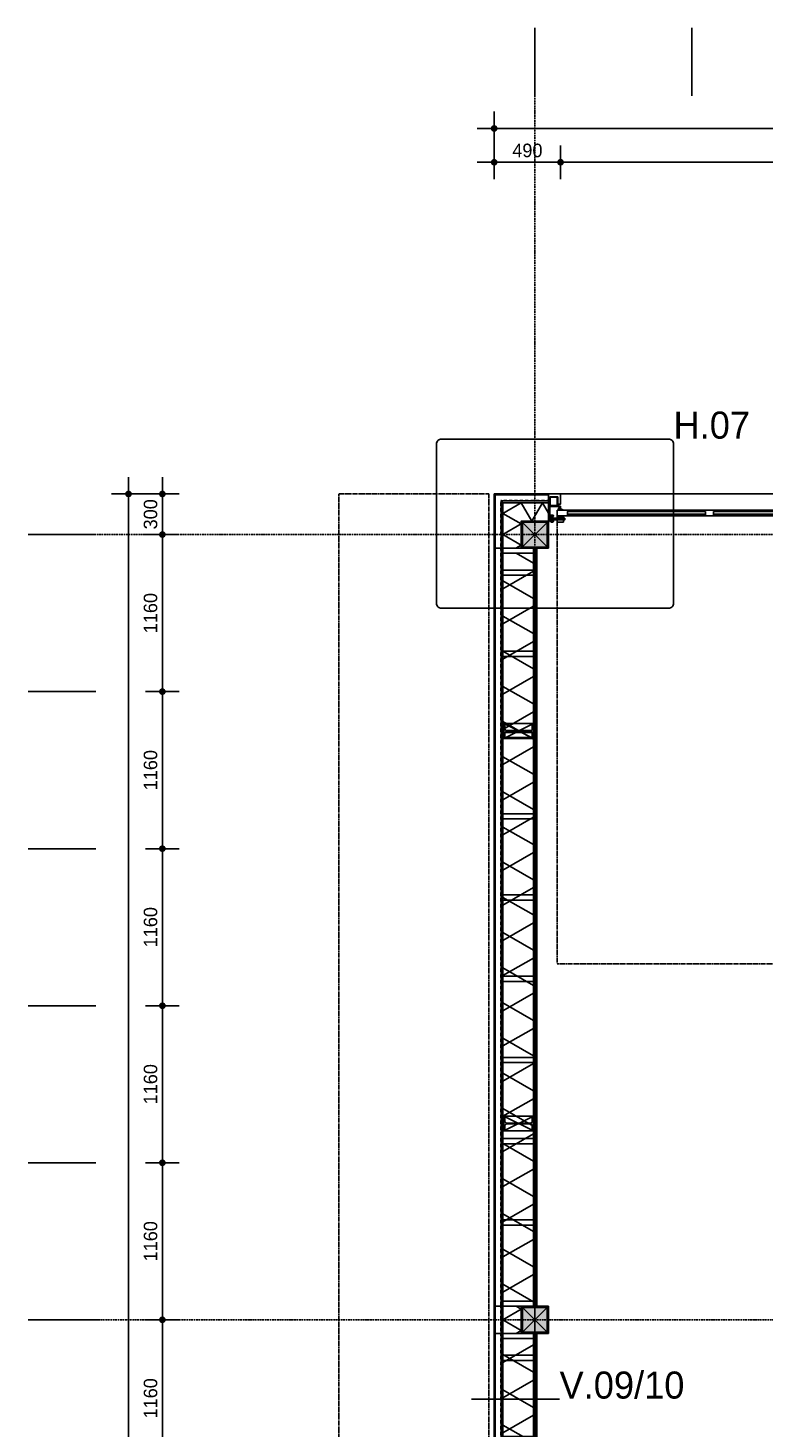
# Model space of a CAD drawing. Header units: millimetres. Extents: x -297000 to 504135, y -166520 to 252050.
# Tile 331 of 416: x 8583 to 14017, y 26026 to 36367. Entities that reach past the tile are written whole.
import ezdxf
from ezdxf.lldxf.tags import DXFTag

# ---------------------------------------------------------------- set-up
doc = ezdxf.new("R2010")
doc.units = ezdxf.units.MM
doc.header["$MEASUREMENT"] = 0
for name, pattern in [('ACAD_ISO10W100', [18, 12, -3, 0, -3]), ('CENTER', [50.8, 31.75, -6.35, 6.35, -6.35]), ('DASHED2', [0.375, 0.25, -0.125]), ('HIDDEN', [0.375, 0.25, -0.125])]:
    doc.linetypes.add(name, pattern=pattern)
doc.layers.get('Defpoints').update_dxf_attribs({"color": 6})
for name, color, linetype in [('010_D0050_D', 1, 'Continuous'), ('040_AXPRI_B', 9, 'CENTER'), ('068_HATCH_H', 8, 'Continuous'), ('080_SYMB_DETAIL', 4, 'Continuous'), ('210_WALEX_E', 2, 'Continuous'), ('210_WALEX_G', 2, 'Continuous'), ('220_WALIN_G', 1, 'Continuous'), ('299_CONCR_H', 251, 'Continuous'), ('299_STEEL_G', 3, 'Continuous'), ('320_DOORS_G', 2, 'Continuous'), ('410_WAFEX_G', 1, 'Continuous')]:
    doc.layers.add(name, color=color, linetype=linetype)
doc.styles.add('VMX 2 MEDIUM 50', font='unvr55w.TTF', dxfattribs={"height": 100})
doc.styles.add('VMX 3 BIG 200', font='unvr55w.TTF', dxfattribs={"height": 800})
tags = doc.linetypes.add('SMALL', pattern=[0.19, 0.125, -0.065]).pattern_tags.tags
tags[6:7] = [DXFTag(74, 4), DXFTag(75, 0), DXFTag(340, '0'), DXFTag(46, 1.0), DXFTag(50, 0.0), DXFTag(44, 0.0), DXFTag(45, 0.0)]
tags[4:5] = [DXFTag(74, 4), DXFTag(75, 0), DXFTag(340, '0'), DXFTag(46, 1.0), DXFTag(50, 0.0), DXFTag(44, 0.0), DXFTag(45, 0.0)]
doc.dimstyles.new('VMX 50', dxfattribs={"dimscale": 50, "dimtxt": 1, "dimasz": 1, "dimexe": 2, "dimexo": 2, "dimgap": 0.7, "dimtad": 1, "dimdec": 0, "dimdsep": 46, "dimtxsty": 'VMX 2 MEDIUM 50', "dimblk1": 'VMX-DIM-ARROW', "dimblk2": 'VMX-DIM-ARROW', "dimsah": 1, "dimcen": 1, "dimdle": 2, "dimse1": 1, "dimse2": 1, "dimclrd": 256, "dimclre": 256, "dimclrt": 256, "dimadec": 0, "dimazin": 0, "dimtm": 1e-09, "dimtfac": 1, "dimtdec": 0, "dimtmove": 2, "dimatfit": 2, "dimldrblk": 'VMX-DIM-ARROW', "dimfxl": 0, "dimtolj": 2, "dimlwd": -1, "dimarcsym": 0})

# ---------------------------------------------------------------- blocks, each defined once
blk = doc.blocks.new('VMX-DIM-ARROW')
h = blk.add_hatch(color=256)
edge = h.paths.add_edge_path()
edge.add_arc((0, 0), 0.5, 0, 360)
for p, q in [((0, 2.5), (0, -2.5)), ((-2.5, 0), (2.5, 0))]:
    blk.add_line(p, q)
blk = doc.blocks.new('*D86')
at = {"layer": '010_D0050_D'}
blk.add_line((16825, 35375), (12565, 35375), dxfattribs=at)
at = {"layer": 'Defpoints', "color": 0}
for p in [(12515, 35375), (12515, 32887), (16875, 32887)]:
    blk.add_point(p, dxfattribs=at)
at = {"layer": '010_D0050_D', "xscale": 50, "yscale": 50, "zscale": 50, "rotation": 180}
blk.add_blockref('VMX-DIM-ARROW', (12515, 35375), dxfattribs=at)
at = {"layer": '010_D0050_D', "xscale": 50, "yscale": 50, "zscale": 50}
blk.add_blockref('VMX-DIM-ARROW', (16875, 35375), dxfattribs=at)
at = {"layer": '010_D0050_D', "insert": (14695, 35462), "char_height": 100, "attachment_point": 5, "style": 'VMX 2 MEDIUM 50'}
blk.add_mtext('\\A2;4360', dxfattribs=at)
blk = doc.blocks.new('*D87')
at = {"layer": '010_D0050_D'}
blk.add_line((12465, 35375), (12075, 35375), dxfattribs=at)
at = {"layer": 'Defpoints', "color": 0}
for p in [(12025, 35375), (12025, 32925), (12515, 32887)]:
    blk.add_point(p, dxfattribs=at)
at = {"layer": '010_D0050_D', "xscale": 50, "yscale": 50, "zscale": 50, "rotation": 180}
blk.add_blockref('VMX-DIM-ARROW', (12025, 35375), dxfattribs=at)
at = {"layer": '010_D0050_D', "xscale": 50, "yscale": 50, "zscale": 50}
blk.add_blockref('VMX-DIM-ARROW', (12515, 35375), dxfattribs=at)
at = {"layer": '010_D0050_D', "insert": (12270, 35462), "char_height": 100, "attachment_point": 5, "style": 'VMX 2 MEDIUM 50'}
blk.add_mtext('\\A2;490', dxfattribs=at)
blk = doc.blocks.new('*D88')
at = {"layer": '010_D0050_D'}
blk.add_line((12075, 35625), (35775, 35625), dxfattribs=at)
at = {"layer": 'Defpoints', "color": 0}
for p in [(35825, 35625), (12025, 32925), (35825, 32925)]:
    blk.add_point(p, dxfattribs=at)
at = {"layer": '010_D0050_D', "xscale": 50, "yscale": 50, "zscale": 50, "rotation": 180}
blk.add_blockref('VMX-DIM-ARROW', (12025, 35625), dxfattribs=at)
at = {"layer": '010_D0050_D', "xscale": 50, "yscale": 50, "zscale": 50}
blk.add_blockref('VMX-DIM-ARROW', (35825, 35625), dxfattribs=at)
at = {"layer": '010_D0050_D', "insert": (23925, 35712), "char_height": 100, "attachment_point": 5, "style": 'VMX 2 MEDIUM 50'}
blk.add_mtext('\\A2;23800', dxfattribs=at)
blk = doc.blocks.new('*D104')
at = {"layer": '010_D0050_D'}
blk.add_line((9575, 25715), (9575, 26775), dxfattribs=at)
at = {"layer": 'Defpoints', "color": 0}
for p in [(9575, 26825), (12025, 26825), (12025, 25665)]:
    blk.add_point(p, dxfattribs=at)
at = {"layer": '010_D0050_D', "xscale": 50, "yscale": 50, "zscale": 50}
for p, rotation in [((9575, 26825), 90), ((9575, 25665), 270)]:
    blk.add_blockref('VMX-DIM-ARROW', p, dxfattribs=dict(at, rotation=rotation))
at = {"layer": '010_D0050_D', "insert": (9488, 26245), "char_height": 100, "attachment_point": 5, "rotation": 90, "style": 'VMX 2 MEDIUM 50'}
blk.add_mtext('\\A2;1160', dxfattribs=at)
blk = doc.blocks.new('*D105')
at = {"layer": '010_D0050_D'}
blk.add_line((9575, 26875), (9575, 27935), dxfattribs=at)
at = {"layer": 'Defpoints', "color": 0}
for p in [(9575, 27985), (12025, 27985), (12025, 26825)]:
    blk.add_point(p, dxfattribs=at)
at = {"layer": '010_D0050_D', "xscale": 50, "yscale": 50, "zscale": 50}
for p, rotation in [((9575, 27985), 90), ((9575, 26825), 270)]:
    blk.add_blockref('VMX-DIM-ARROW', p, dxfattribs=dict(at, rotation=rotation))
at = {"layer": '010_D0050_D', "insert": (9488, 27405), "char_height": 100, "attachment_point": 5, "rotation": 90, "style": 'VMX 2 MEDIUM 50'}
blk.add_mtext('\\A2;1160', dxfattribs=at)
blk = doc.blocks.new('*D106')
at = {"layer": '010_D0050_D'}
blk.add_line((9575, 28035), (9575, 29095), dxfattribs=at)
at = {"layer": 'Defpoints', "color": 0}
for p in [(9575, 29145), (12025, 29145), (12025, 27985)]:
    blk.add_point(p, dxfattribs=at)
at = {"layer": '010_D0050_D', "xscale": 50, "yscale": 50, "zscale": 50}
for p, rotation in [((9575, 29145), 90), ((9575, 27985), 270)]:
    blk.add_blockref('VMX-DIM-ARROW', p, dxfattribs=dict(at, rotation=rotation))
at = {"layer": '010_D0050_D', "insert": (9488, 28565), "char_height": 100, "attachment_point": 5, "rotation": 90, "style": 'VMX 2 MEDIUM 50'}
blk.add_mtext('\\A2;1160', dxfattribs=at)
blk = doc.blocks.new('*D107')
at = {"layer": '010_D0050_D'}
blk.add_line((9575, 29195), (9575, 30255), dxfattribs=at)
at = {"layer": 'Defpoints', "color": 0}
for p in [(9575, 30305), (12025, 30305), (12025, 29145)]:
    blk.add_point(p, dxfattribs=at)
at = {"layer": '010_D0050_D', "xscale": 50, "yscale": 50, "zscale": 50}
for p, rotation in [((9575, 30305), 90), ((9575, 29145), 270)]:
    blk.add_blockref('VMX-DIM-ARROW', p, dxfattribs=dict(at, rotation=rotation))
at = {"layer": '010_D0050_D', "insert": (9488, 29725), "char_height": 100, "attachment_point": 5, "rotation": 90, "style": 'VMX 2 MEDIUM 50'}
blk.add_mtext('\\A2;1160', dxfattribs=at)
blk = doc.blocks.new('*D108')
at = {"layer": '010_D0050_D'}
blk.add_line((9575, 30355), (9575, 31415), dxfattribs=at)
at = {"layer": 'Defpoints', "color": 0}
for p in [(9575, 31465), (12025, 31465), (12025, 30305)]:
    blk.add_point(p, dxfattribs=at)
at = {"layer": '010_D0050_D', "xscale": 50, "yscale": 50, "zscale": 50}
for p, rotation in [((9575, 31465), 90), ((9575, 30305), 270)]:
    blk.add_blockref('VMX-DIM-ARROW', p, dxfattribs=dict(at, rotation=rotation))
at = {"layer": '010_D0050_D', "insert": (9488, 30885), "char_height": 100, "attachment_point": 5, "rotation": 90, "style": 'VMX 2 MEDIUM 50'}
blk.add_mtext('\\A2;1160', dxfattribs=at)
blk = doc.blocks.new('*D109')
at = {"layer": '010_D0050_D'}
blk.add_line((9575, 31515), (9575, 32575), dxfattribs=at)
at = {"layer": 'Defpoints', "color": 0}
for p in [(9575, 32625), (12025, 32625), (12025, 31465)]:
    blk.add_point(p, dxfattribs=at)
at = {"layer": '010_D0050_D', "xscale": 50, "yscale": 50, "zscale": 50}
for p, rotation in [((9575, 32625), 90), ((9575, 31465), 270)]:
    blk.add_blockref('VMX-DIM-ARROW', p, dxfattribs=dict(at, rotation=rotation))
at = {"layer": '010_D0050_D', "insert": (9488, 32045), "char_height": 100, "attachment_point": 5, "rotation": 90, "style": 'VMX 2 MEDIUM 50'}
blk.add_mtext('\\A2;1160', dxfattribs=at)
blk = doc.blocks.new('*D110')
at = {"layer": '010_D0050_D'}
blk.add_line((9575, 32675), (9575, 32875), dxfattribs=at)
at = {"layer": 'Defpoints', "color": 0}
for p in [(9575, 32925), (12025, 32925), (12025, 32625)]:
    blk.add_point(p, dxfattribs=at)
at = {"layer": '010_D0050_D', "xscale": 50, "yscale": 50, "zscale": 50}
for p, rotation in [((9575, 32925), 90), ((9575, 32625), 270)]:
    blk.add_blockref('VMX-DIM-ARROW', p, dxfattribs=dict(at, rotation=rotation))
at = {"layer": '010_D0050_D', "insert": (9488, 32775), "char_height": 100, "attachment_point": 5, "rotation": 90, "style": 'VMX 2 MEDIUM 50'}
blk.add_mtext('\\A2;300', dxfattribs=at)
blk = doc.blocks.new('*D111')
at = {"layer": '010_D0050_D'}
blk.add_line((9325, 32875), (9325, 9175), dxfattribs=at)
at = {"layer": 'Defpoints', "color": 0}
for p in [(12025, 32925), (9325, 9125), (12025, 9125)]:
    blk.add_point(p, dxfattribs=at)
at = {"layer": '010_D0050_D', "xscale": 50, "yscale": 50, "zscale": 50}
for p, rotation in [((9325, 32925), 90), ((9325, 9125), 270)]:
    blk.add_blockref('VMX-DIM-ARROW', p, dxfattribs=dict(at, rotation=rotation))
at = {"layer": '010_D0050_D', "insert": (9238, 21025), "char_height": 100, "attachment_point": 5, "rotation": 90, "style": 'VMX 2 MEDIUM 50'}
blk.add_mtext('\\A2;23800', dxfattribs=at)
blk = doc.blocks.new('GRID01')
at = {"layer": '040_AXPRI_B', "linetype": 'ACAD_ISO10W100'}
for p, q in [((-23200, -3742), (-23200, 26942)), ((3750, 23200), (-26942, 23200)), ((3742, 17400), (-26942, 17400))]:
    blk.add_line(p, q, dxfattribs=at)
blk = doc.blocks.new('hoekhsb')
at = {"layer": '068_HATCH_H'}
for points in [[(-40, 200), (0, 177), (-135, 99), (0, 21), (-135, -57)], [(200, -59), (156, -135), (78, 0), (0, -135), (-135, -57)]]:
    blk.add_lwpolyline(points, dxfattribs=at)
at = {"layer": '210_WALEX_E', "color": 1}
blk.add_lwpolyline([(0, 200), (0, 0), (200, 0), (200, -135), (-135, -135), (-135, 200), (0, 200)], dxfattribs=at)
at = {"layer": '210_WALEX_G', "color": 8}
blk.add_lwpolyline([(200, -149), (200, -194), (-194, -194), (-194, 200), (-149, 200), (-149, -149), (200, -149)], dxfattribs=at)
at = {"layer": '210_WALEX_G', "linetype": 'DASHED2', "ltscale": 0.5}
blk.add_lwpolyline([(200, -151), (-151, -151), (-151, 200)], dxfattribs=at)
at = {"layer": '210_WALEX_G'}
for points in [[(-149, -149), (-149, 200), (-135, 200), (-135, -135)], [(200, -149), (-149, -149), (-135, -135), (200, -135)]]:
    blk.add_lwpolyline(points, close=True, dxfattribs=at)
at = {"layer": '410_WAFEX_G'}
blk.add_lwpolyline([(200, -200), (-200, -200), (-200, 200), (-194, 200), (-194, -194), (200, -194), (200, -200)], dxfattribs=at)
blk = doc.blocks.new('SEGMENTDEUR_plg')
at = {"layer": '210_WALEX_E', "color": 8, "linetype": 'SMALL', "ltscale": 25}
blk.add_lwpolyline([(4550, 200), (190, 200)], dxfattribs=at)
at = {"layer": '210_WALEX_E', "color": 8, "linetype": 'HIDDEN', "ltscale": 25}
blk.add_lwpolyline([(165, -7), (165, -3270), (4575, -3270), (4575, -7)], dxfattribs=at)
at = {"layer": '210_WALEX_G', "ltscale": 20}
for points in [[(175, 110), (175, 125), (190, 125), (190, 200), (65, 200)], [(4565, 110), (4565, 125), (4550, 125), (4550, 200), (4675, 200)]]:
    blk.add_lwpolyline(points, dxfattribs=at)
at = {"layer": '299_STEEL_G'}
for points in [[(114, 110), (166, 110, 0.414214), (170, 114), (170, 176, 0.414214), (166, 180), (114, 180, 0.414214), (110, 176), (110, 114, 0.414214)], [(4626, 110), (4574, 110, -0.414214), (4570, 114), (4570, 176, -0.414214), (4574, 180), (4626, 180, -0.414214), (4630, 176), (4630, 114, -0.414214)]]:
    blk.add_lwpolyline(points, format="xyb", close=True, dxfattribs=at)
for points in [[(114, 114), (166, 114), (166, 176), (114, 176)], [(4626, 114), (4574, 114), (4574, 176), (4626, 176)]]:
    blk.add_lwpolyline(points, close=True, dxfattribs=at)
at = {"layer": '320_DOORS_G'}
for points in [[(187, 95), (188, 95), (189, 96), (190, 98), (190, 98), (190, 107), (190, 108), (189, 109), (187, 110), (187, 110), (113, 110), (112, 110), (111, 109), (110, 107), (110, 107), (110, -4), (112, -4), (112, 107), (112, 107), (113, 108), (113, 108), (187, 108), (187, 108), (188, 107), (188, 107), (188, 98), (188, 98), (187, 97), (187, 97), (179, 97), (178, 97), (176, 96), (175, 94), (175, 92), (175, 91), (176, 89), (178, 88), (179, 88), (185, 88), (185, 90), (179, 90), (178, 90), (177, 91), (177, 92), (177, 94), (178, 95), (179, 95)], [(4553, 95), (4552, 95), (4551, 96), (4550, 98), (4550, 98), (4550, 107), (4550, 108), (4551, 109), (4553, 110), (4553, 110), (4627, 110), (4628, 110), (4629, 109), (4630, 107), (4630, 107), (4630, -4), (4628, -4), (4628, 107), (4628, 107), (4627, 108), (4627, 108), (4553, 108), (4553, 108), (4552, 107), (4552, 107), (4552, 98), (4552, 98), (4553, 97), (4553, 97), (4561, 97), (4562, 97), (4564, 96), (4565, 94), (4565, 92), (4565, 91), (4564, 89), (4562, 88), (4561, 88), (4555, 88), (4555, 90), (4561, 90), (4562, 90), (4563, 91), (4563, 92), (4563, 94), (4562, 95), (4561, 95)], [(112, 10), (112, 10), (112, 8), (113, 6), (119, -5), (120, -7), (123, -8), (125, -9), (125, -9), (128, -9), (131, -8), (133, -7), (135, -6), (135, -5), (138, 1), (137, 2), (134, -4), (134, -4), (132, -6), (130, -7), (128, -7), (125, -7), (125, -7), (123, -7), (122, -6), (120, -4), (114, 7), (114, 8), (113, 10), (113, 40), (113, 40), (114, 41), (115, 42), (134, 42), (135, 42), (136, 41), (136, 40), (136, 36), (137, 36), (137, 40), (137, 41), (136, 42), (135, 43), (134, 43), (115, 43), (114, 43), (113, 42), (112, 41), (112, 40)], [(240, 38), (255, 38), (255, 50), (240, 50)], [(1260, 38), (1245, 38), (1245, 50), (1260, 50)], [(1320, 38), (1335, 38), (1335, 50), (1320, 50)], [(2340, 38), (2325, 38), (2325, 50), (2340, 50)], [(2400, 38), (2415, 38), (2415, 50), (2400, 50)], [(3420, 38), (3405, 38), (3405, 50), (3420, 50)], [(3480, 38), (3495, 38), (3495, 50), (3480, 50)], [(4500, 38), (4485, 38), (4485, 50), (4500, 50)], [(4628, 10), (4628, 10), (4628, 8), (4627, 6), (4621, -5), (4620, -7), (4617, -8), (4615, -9), (4615, -9), (4612, -9), (4609, -8), (4607, -7), (4605, -6), (4605, -5), (4602, 1), (4603, 2), (4606, -4), (4606, -4), (4608, -6), (4610, -7), (4612, -7), (4615, -7), (4615, -7), (4617, -7), (4618, -6), (4620, -4), (4626, 7), (4626, 8), (4627, 10), (4627, 40), (4627, 40), (4626, 41), (4625, 42), (4606, 42), (4605, 42), (4604, 41), (4604, 40), (4604, 36), (4603, 36), (4603, 40), (4603, 41), (4604, 42), (4605, 43), (4606, 43), (4625, 43), (4626, 43), (4627, 42), (4628, 41), (4628, 40)]]:
    blk.add_lwpolyline(points, close=True, dxfattribs=at)
at = {"layer": '320_DOORS_G', "color": 1}
for points in [[(222, 21), (222, 10), (137, 10), (137, 21), (222, 21)], [(165, 38), (4575, 38), (4575, 80), (165, 80), (165, 38)], [(4518, 21), (4518, 10), (4603, 10), (4603, 21), (4518, 21)]]:
    blk.add_lwpolyline(points, dxfattribs=at)
at = {"layer": '320_DOORS_G'}
for points in [[(165, 38), (165, 80), (255, 80), (255, 70), (240, 70), (240, 38), (165, 38)], [(240, 70), (1260, 70), (1260, 50), (240, 50), (240, 70)], [(1260, 38), (1260, 70), (1245, 70), (1245, 80), (1335, 80), (1335, 70), (1320, 70), (1320, 38), (1260, 38)], [(1320, 70), (2340, 70), (2340, 50), (1320, 50), (1320, 70)], [(2340, 38), (2340, 70), (2325, 70), (2325, 80), (2415, 80), (2415, 70), (2400, 70), (2400, 38), (2340, 38)], [(2400, 70), (3420, 70), (3420, 50), (2400, 50), (2400, 70)], [(3420, 38), (3420, 70), (3405, 70), (3405, 80), (3495, 80), (3495, 70), (3480, 70), (3480, 38), (3420, 38)], [(4500, 70), (3480, 70), (3480, 50), (4500, 50), (4500, 70)], [(4575, 38), (4575, 80), (4485, 80), (4485, 70), (4500, 70), (4500, 38), (4575, 38)]]:
    blk.add_lwpolyline(points, dxfattribs=at)
at = {"layer": '320_DOORS_G', "color": 1}
for points in [[(212, 33), (165, 33), (165, 38), (212, 38)], [(212, -7), (165, -7), (165, 33), (212, 33)], [(4528, 33), (4575, 33), (4575, 38), (4528, 38)], [(4528, -7), (4575, -7), (4575, 33), (4528, 33)]]:
    blk.add_lwpolyline(points, close=True, dxfattribs=at)
for points, knots in [([(133, 30), (133, 32), (132, 34), (130, 35), (129, 36), (126, 36), (125, 35), (123, 34), (122, 32), (122, 30), (122, 30), (121, 29), (121, 29), (121, 27), (120, 24), (120, 21), (120, 17), (120, 14), (120, 10), (120, 7), (121, 4), (121, 2), (121, 2), (122, 1), (122, 1), (122, -1), (123, -3), (125, -4), (126, -5), (129, -5), (130, -4), (132, -3), (133, -1), (133, 1), (133, 1), (133, 30), (133, 30)], [0, 0, 0, 0, 1, 1, 1, 2, 2, 2, 3, 3, 3, 4, 4, 4, 5, 5, 5, 6, 6, 6, 7, 7, 7, 8, 8, 8, 9, 9, 9, 10, 10, 10, 11, 11, 11, 12, 12, 12, 12]), ([(133, 25), (133, 25), (134, 24), (134, 24), (134, 24), (135, 24), (135, 24), (135, 24), (136, 24), (136, 24), (136, 24), (136, 23), (137, 23), (137, 23), (137, 23), (137, 23), (137, 23), (137, 8), (137, 8), (137, 8), (137, 8), (137, 8), (136, 8), (136, 7), (136, 7), (136, 7), (135, 7), (135, 7), (135, 7), (134, 7), (134, 7), (134, 7), (133, 6), (133, 6)], [0, 0, 0, 0, 1, 1, 1, 2, 2, 2, 3, 3, 3, 4, 4, 4, 5, 5, 5, 6, 6, 6, 7, 7, 7, 8, 8, 8, 9, 9, 9, 10, 10, 10, 11, 11, 11, 11]), ([(4607, 25), (4607, 25), (4606, 24), (4606, 24), (4606, 24), (4605, 24), (4605, 24), (4605, 24), (4604, 24), (4604, 24), (4604, 24), (4604, 23), (4603, 23), (4603, 23), (4603, 23), (4603, 23), (4603, 23), (4603, 8), (4603, 8), (4603, 8), (4603, 8), (4603, 8), (4604, 8), (4604, 7), (4604, 7), (4604, 7), (4605, 7), (4605, 7), (4605, 7), (4606, 7), (4606, 7), (4606, 7), (4607, 6), (4607, 6)], [0, 0, 0, 0, 1, 1, 1, 2, 2, 2, 3, 3, 3, 4, 4, 4, 5, 5, 5, 6, 6, 6, 7, 7, 7, 8, 8, 8, 9, 9, 9, 10, 10, 10, 11, 11, 11, 11]), ([(4607, 30), (4607, 32), (4608, 34), (4610, 35), (4611, 36), (4614, 36), (4615, 35), (4617, 34), (4618, 32), (4618, 30), (4618, 30), (4619, 29), (4619, 29), (4619, 27), (4620, 24), (4620, 21), (4620, 17), (4620, 14), (4620, 10), (4620, 7), (4619, 4), (4619, 2), (4619, 2), (4618, 1), (4618, 1), (4618, -1), (4617, -3), (4615, -4), (4614, -5), (4611, -5), (4610, -4), (4608, -3), (4607, -1), (4607, 1), (4607, 1), (4607, 30), (4607, 30)], [0, 0, 0, 0, 1, 1, 1, 2, 2, 2, 3, 3, 3, 4, 4, 4, 5, 5, 5, 6, 6, 6, 7, 7, 7, 8, 8, 8, 9, 9, 9, 10, 10, 10, 11, 11, 11, 12, 12, 12, 12])]:
    blk.add_open_spline(points, degree=3, knots=knots, dxfattribs=at)
for points in [[(172, 86), (172, 86), (174, 88), (174, 88)], [(172, 85), (172, 85), (172, 86), (172, 86)], [(172, 86), (172, 86), (172, 86), (172, 86)], [(173, 85), (173, 85), (172, 85), (172, 85)], [(181, 84), (181, 84), (173, 85), (173, 85)], [(174, 88), (174, 88), (174, 88), (174, 88)], [(174, 88), (174, 88), (175, 88), (175, 88)], [(175, 88), (175, 88), (175, 88), (175, 88)], [(175, 88), (175, 88), (177, 87), (177, 87)], [(177, 87), (177, 87), (177, 87), (177, 87)], [(177, 87), (177, 87), (186, 87), (186, 87)], [(180, 93), (180, 93), (182, 94), (182, 94)], [(180, 92), (180, 92), (180, 93), (180, 93)], [(181, 91), (181, 91), (180, 92), (180, 92)], [(187, 91), (187, 91), (181, 91), (181, 91)], [(188, 84), (188, 84), (181, 84), (181, 84)], [(182, 94), (182, 94), (186, 94), (186, 94)], [(186, 94), (189, 94), (190, 95), (190, 95)], [(186, 87), (186, 87), (187, 87), (187, 87)], [(187, 87), (187, 87), (187, 91), (187, 91)], [(187, 91), (187, 91), (187, 91), (187, 91)], [(190, 85), (190, 85), (188, 84), (188, 84)], [(190, 95), (190, 95), (190, 93), (190, 93)], [(190, 93), (190, 93), (190, 91), (190, 91)], [(190, 91), (190, 91), (191, 90), (191, 90)], [(191, 88), (191, 88), (190, 88), (190, 88)], [(190, 88), (190, 88), (190, 87), (190, 87)], [(190, 87), (190, 87), (190, 85), (190, 85)], [(191, 90), (191, 90), (192, 90), (192, 90)], [(192, 88), (192, 88), (191, 88), (191, 88)], [(192, 90), (192, 90), (197, 89), (197, 89)], [(197, 87), (197, 87), (192, 88), (192, 88)], [(197, 89), (197, 89), (202, 86), (202, 86)], [(202, 85), (202, 85), (197, 87), (197, 87)], [(202, 86), (202, 86), (207, 83), (207, 83)], [(207, 82), (207, 82), (202, 85), (202, 85)], [(207, 83), (207, 83), (207, 82), (207, 82)], [(4530, 82), (4530, 82), (4538, 85), (4538, 85)], [(4533, 83), (4533, 83), (4530, 82), (4530, 82)], [(4538, 86), (4538, 86), (4533, 83), (4533, 83)], [(4543, 89), (4543, 89), (4538, 86), (4538, 86)], [(4538, 85), (4538, 85), (4543, 87), (4543, 87)], [(4548, 90), (4548, 90), (4543, 89), (4543, 89)], [(4543, 87), (4543, 87), (4548, 88), (4548, 88)], [(4549, 90), (4549, 90), (4548, 90), (4548, 90)], [(4548, 88), (4548, 88), (4549, 88), (4549, 88)], [(4550, 91), (4550, 91), (4549, 90), (4549, 90)], [(4549, 88), (4549, 88), (4550, 88), (4550, 88)], [(4554, 94), (4551, 94), (4550, 95), (4550, 95)], [(4550, 95), (4550, 95), (4550, 93), (4550, 93)], [(4550, 93), (4550, 93), (4550, 91), (4550, 91)], [(4550, 88), (4550, 88), (4550, 87), (4550, 87)], [(4550, 87), (4550, 87), (4550, 85), (4550, 85)], [(4550, 85), (4550, 85), (4552, 84), (4552, 84)], [(4552, 84), (4552, 84), (4559, 84), (4559, 84)], [(4553, 87), (4553, 87), (4553, 91), (4553, 91)], [(4553, 91), (4553, 91), (4553, 91), (4553, 91)], [(4553, 91), (4553, 91), (4559, 91), (4559, 91)], [(4554, 87), (4554, 87), (4553, 87), (4553, 87)], [(4558, 94), (4558, 94), (4554, 94), (4554, 94)], [(4563, 87), (4563, 87), (4554, 87), (4554, 87)], [(4560, 93), (4560, 93), (4558, 94), (4558, 94)], [(4559, 91), (4559, 91), (4560, 92), (4560, 92)], [(4559, 84), (4559, 84), (4567, 85), (4567, 85)], [(4560, 92), (4560, 92), (4560, 93), (4560, 93)], [(4565, 88), (4565, 88), (4563, 87), (4563, 87)], [(4563, 87), (4563, 87), (4563, 87), (4563, 87)], [(4566, 88), (4566, 88), (4565, 88), (4565, 88)], [(4565, 88), (4565, 88), (4565, 88), (4565, 88)], [(4568, 86), (4568, 86), (4566, 88), (4566, 88)], [(4566, 88), (4566, 88), (4566, 88), (4566, 88)], [(4567, 85), (4567, 85), (4568, 85), (4568, 85)], [(4568, 85), (4568, 85), (4568, 86), (4568, 86)], [(4568, 86), (4568, 86), (4568, 86), (4568, 86)]]:
    blk.add_open_spline(points, degree=3, dxfattribs=at)
blk = doc.blocks.new('GEVEL_hsb opbouw tussen')
at = {"layer": '068_HATCH_H'}
blk.add_lwpolyline([(100, 38), (78, 0), (0, 135), (-78, 0), (-100, 38)], dxfattribs=at)
at = {"layer": '210_WALEX_E', "color": 1}
blk.add_lwpolyline([(-100, 135), (-100, 0), (100, 0), (100, 135), (-100, 135)], dxfattribs=at)
at = {"layer": '210_WALEX_G', "color": 8}
blk.add_lwpolyline([(100, 149), (-100, 149), (-100, 194), (100, 194)], close=True, dxfattribs=at)
at = {"layer": '210_WALEX_G', "linetype": 'DASHED2', "ltscale": 0.5}
blk.add_lwpolyline([(-100, 151), (100, 151)], dxfattribs=at)
at = {"layer": '210_WALEX_G'}
blk.add_lwpolyline([(-100, 149), (100, 149), (100, 135), (-100, 135)], close=True, dxfattribs=at)
at = {"layer": '410_WAFEX_G'}
blk.add_lwpolyline([(-100, 200), (100, 200), (100, 194), (-100, 194)], close=True, dxfattribs=at)
blk = doc.blocks.new('*U940')
at = {"layer": '068_HATCH_H'}
h = blk.add_hatch(dxfattribs=at)
h.set_pattern_fill('LINE', color=256, scale=1800, angle=60, style=0)
h.set_pattern_definition([(60, (38, 10), (-194.856, 112.5), [])])
h.paths.add_polyline_path([(38, 235), (5562, 235), (5562, 10), (38, 10)])
h.paths.add_polyline_path([(0, 235), (0, 10), (38, 10), (38, 235)])
h = blk.add_hatch(dxfattribs=at)
h.set_pattern_fill('LINE', color=256, scale=1800, angle=300, style=0)
h.set_pattern_definition([(300, (38, 10), (194.856, 112.5), [])])
h.paths.add_polyline_path([(38, 235), (5562, 235), (5562, 10), (38, 10)])
at = {"layer": '210_WALEX_E', "color": 1}
blk.add_lwpolyline([(38, 235), (5562, 235), (5562, 10), (38, 10), (38, 235)], dxfattribs=at)
at = {"layer": '210_WALEX_G', "color": 8}
blk.add_lwpolyline([(5600, 249), (0, 249), (0, 294), (5600, 294)], close=True, dxfattribs=at)
at = {"layer": '210_WALEX_G', "linetype": 'DASHED2', "ltscale": 0.5}
blk.add_lwpolyline([(0, 251), (5600, 251)], dxfattribs=at)
at = {"layer": '210_WALEX_G'}
blk.add_lwpolyline([(0, 249), (5600, 249), (5600, 235), (0, 235)], close=True, dxfattribs=at)
for points in [[(0, 235), (0, 10), (38, 10), (38, 235), (0, 235)], [(600, 235), (600, 10), (638, 10), (638, 235), (600, 235)], [(600, 235), (600, 10), (638, 10), (638, 235), (600, 235)], [(1200, 235), (1200, 10), (1238, 10), (1238, 235), (1200, 235)], [(1200, 235), (1200, 10), (1238, 10), (1238, 235), (1200, 235)], [(1800, 235), (1800, 10), (1838, 10), (1838, 235), (1800, 235)], [(1800, 235), (1800, 10), (1838, 10), (1838, 235), (1800, 235)], [(2400, 235), (2400, 10), (2438, 10), (2438, 235), (2400, 235)], [(2400, 235), (2400, 10), (2438, 10), (2438, 235), (2400, 235)], [(3000, 235), (3000, 10), (3038, 10), (3038, 235), (3000, 235)], [(3000, 235), (3000, 10), (3038, 10), (3038, 235), (3000, 235)], [(3600, 235), (3600, 10), (3638, 10), (3638, 235), (3600, 235)], [(3600, 235), (3600, 10), (3638, 10), (3638, 235), (3600, 235)], [(4200, 235), (4200, 10), (4238, 10), (4238, 235), (4200, 235)], [(4200, 235), (4200, 10), (4238, 10), (4238, 235), (4200, 235)], [(4800, 235), (4800, 10), (4838, 10), (4838, 235), (4800, 235)], [(4800, 235), (4800, 10), (4838, 10), (4838, 235), (4800, 235)], [(5400, 235), (5400, 10), (5438, 10), (5438, 235), (5400, 235)], [(5562, 235), (5562, 10), (5600, 10), (5600, 235), (5562, 235)]]:
    blk.add_lwpolyline(points, dxfattribs=at)
at = {"layer": '220_WALIN_G'}
for points in [[(5600, -2), (0, -2), (0, 10), (5600, 10)], [(5600, -2), (0, -2), (0, -15), (5600, -15)]]:
    blk.add_lwpolyline(points, close=True, dxfattribs=at)
at = {"layer": '410_WAFEX_G'}
blk.add_lwpolyline([(0, 300), (5600, 300), (5600, 294), (0, 294)], close=True, dxfattribs=at)
at = {"layer": 'Defpoints'}
blk.add_lwpolyline([(0, 0), (-300, 0)], dxfattribs=at)
blk = doc.blocks.new('IPE220')
at = {"layer": '299_STEEL_G'}
blk.add_lwpolyline([(-110, 55), (-110, -55), (-101, -55), (-101, -15, -0.414214), (-89, -3), (89, -3, -0.414214), (101, -15), (101, -55), (110, -55), (110, 55), (101, 55), (101, 15, -0.414214), (89, 3), (-89, 3, -0.414214), (-101, 15), (-101, 55)], format="xyb", close=True, dxfattribs=at)
at = {"layer": 'Defpoints'}
blk.add_lwpolyline([(-110, -55), (110, -55), (110, 55), (-110, 55)], close=True, dxfattribs=at)
for points in [[(110, 55), (-110, -55)], [(-110, 55), (110, -55)]]:
    blk.add_lwpolyline(points, dxfattribs=at)
blk = doc.blocks.new('K200x200x8+BETON')
at = {"layer": '299_CONCR_H'}
h = blk.add_hatch(color=256, dxfattribs=at)
edge = h.paths.add_edge_path()
edge.add_line((-92, -84), (-92, 84))
edge.add_arc((-84, 84), 8, 90, 180, ccw=False)
edge.add_line((-84, 92), (84, 92))
edge.add_arc((84, 84), 8, 0, 90, ccw=False)
edge.add_line((92, 84), (92, -84))
edge.add_arc((84, -84), 8, -90, 0, ccw=False)
edge.add_line((84, -92), (-84, -92))
edge.add_arc((-84, -84), 8, 180, 270, ccw=False)
at = {"layer": '299_STEEL_G'}
for points in [[(-100, -88), (-100, 88, -0.414214), (-88, 100), (88, 100, -0.414214), (100, 88), (100, -88, -0.414214), (88, -100), (-88, -100, -0.414214)], [(-92, -84), (-92, 84, -0.414214), (-84, 92), (84, 92, -0.414214), (92, 84), (92, -84, -0.414214), (84, -92), (-84, -92, -0.414214)]]:
    blk.add_lwpolyline(points, format="xyb", close=True, dxfattribs=at)
at = {"layer": 'Defpoints'}
blk.add_lwpolyline([(-100, 100), (100, 100), (100, -100), (-100, -100)], close=True, dxfattribs=at)
for points in [[(100, -100), (-100, 100)], [(100, 100), (-100, -100)]]:
    blk.add_lwpolyline(points, dxfattribs=at)
blk = doc.blocks.new('1006_X-01.00')
at = {"layer": '210_WALEX_E', "color": 8, "linetype": 'HIDDEN', "ltscale": 25}
blk.add_lwpolyline([(-1448, 1958), (-1448, 23500), (-340, 23500), (-340, 2302)], dxfattribs=at)
at = {"layer": 'Defpoints'}
for points in [[(0, 26942), (0, 26442)], [(1160, 26942), (1160, 26442)], [(-3742, 23200), (-3242, 23200)], [(-3742, 22040), (-3242, 22040)], [(-3742, 20880), (-3242, 20880)], [(-3742, 19720), (-3242, 19720)], [(-3742, 18560), (-3242, 18560)], [(-3742, 17400), (-3242, 17400)]]:
    blk.add_lwpolyline(points, dxfattribs=at)
for name, p in [('GRID01', (23200, 0)), ('SEGMENTDEUR_plg', (0, 23300)), ('K200x200x8+BETON', (0, 23200)), ('IPE220', (-120, 21750)), ('IPE220', (-120, 18850)), ('K200x200x8+BETON', (0, 17400))]:
    blk.add_blockref(name, p)
at = {"xscale": -1}
for name, p, rotation in [('hoekhsb', (-100, 23300), 180), ('GEVEL_hsb opbouw tussen', (-100, 17400), 90)]:
    blk.add_blockref(name, p, dxfattribs=dict(at, rotation=rotation))
at = {"rotation": 90}
for p in [(0, 17500), (0, 11700)]:
    blk.add_blockref('*U940', p, dxfattribs=at)

msp = doc.modelspace()

# ---------------------------------------------------------------- linework, layer by layer
at = {"layer": '080_SYMB_DETAIL', "color": 6}
msp.add_lwpolyline([(11636.5, 33330.8), (13311.5, 33330.8, -0.4142136), (13349, 33293.3), (13349, 32118.3, -0.4142136), (13311.5, 32080.8), (11636.5, 32080.8, -0.4142136), (11599, 32118.3), (11599, 33293.3, -0.4142136)], format="xyb", close=True, dxfattribs=at)
msp.add_lwpolyline([(12507.5, 26240), (11857.5, 26240)], dxfattribs=at)

# ---------------------------------------------------------------- block references
msp.add_blockref('1006_X-01.00', (12325, 9425))

# ---------------------------------------------------------------- texts
at = {"layer": '080_SYMB_DETAIL', "char_height": 200, "attachment_point": 7, "style": 'VMX 3 BIG 200'}
for s, insert in [('H.07', (13349, 33330.8)), ('V.09/10', (12507.5, 26240))]:
    msp.add_mtext(s, dxfattribs=dict(at, insert=insert))

# ---------------------------------------------------------------- dimensions: what is measured, and where the dimension line sits
at = {"layer": '010_D0050_D'}
for base, p1, p2, picture, middle in [((35825, 35625), (12025, 32925), (35825, 32925), '*D88', (23925, 35711.9)), ((12025, 35375), (12515, 32887), (12025, 32925), '*D87', (12270, 35461.9)), ((12515, 35375), (16875, 32887), (12515, 32887), '*D86', (14695, 35461.9))]:
    dim = msp.add_linear_dim(base=base, p1=p1, p2=p2, dimstyle='VMX 50', dxfattribs=at)
    dim.commit()
    dim.dimension.update_dxf_attribs({"geometry": picture, "text_midpoint": middle})
for base, p1, p2, picture, middle in [((9325, 9125), (12025, 32925), (12025, 9125), '*D111', (9238.1, 21025)), ((9575, 32625), (12025, 31465), (12025, 32625), '*D109', (9488.1, 32045)), ((9575, 31465), (12025, 30305), (12025, 31465), '*D108', (9488.1, 30885)), ((9575, 30305), (12025, 29145), (12025, 30305), '*D107', (9488.1, 29725)), ((9575, 29145), (12025, 27985), (12025, 29145), '*D106', (9488.1, 28565)), ((9575, 27985), (12025, 26825), (12025, 27985), '*D105', (9488.1, 27405)), ((9575, 26825), (12025, 25665), (12025, 26825), '*D104', (9488.1, 26245))]:
    dim = msp.add_linear_dim(base=base, p1=p1, p2=p2, angle=90, dimstyle='VMX 50', dxfattribs=at)
    dim.commit()
    dim.dimension.update_dxf_attribs({"geometry": picture, "text_midpoint": middle})
dim = msp.add_linear_dim(base=(9575, 32925), p1=(12025, 32625), p2=(12025, 32925), angle=90, dimstyle='VMX 50', dxfattribs=at)
dim.commit()
dim.dimension.update_dxf_attribs({"geometry": '*D110', "text_midpoint": (9488.1, 32775), "dimtype": 160})

doc.saveas('drawing.dxf')
